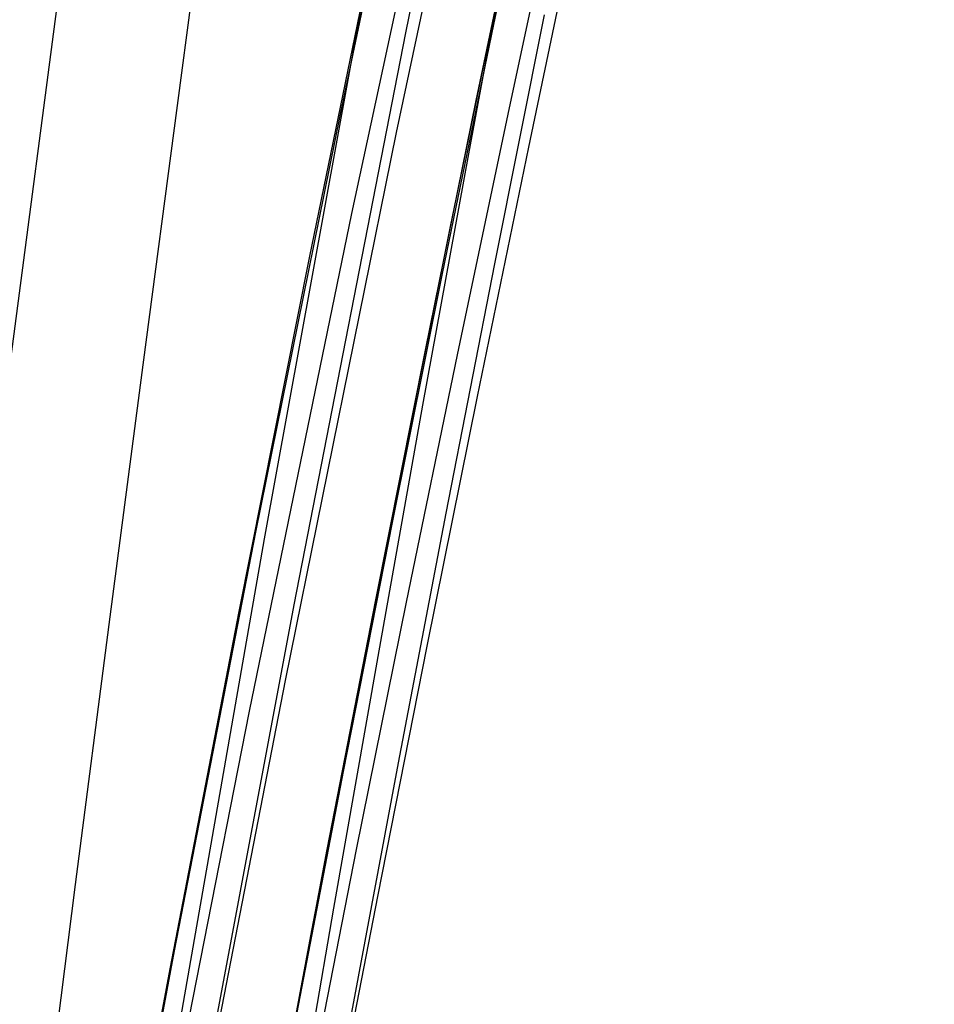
# Model space of a CAD drawing. Header units: metres. Extents: x 209747 to 209830, y 1182430 to 1182564.
# Tile 1042 of 1056: x 209752.954 to 209753.3, y 1182491.548 to 1182491.92. Entities that reach past the tile are written whole.
import ezdxf

# ---------------------------------------------------------------- set-up
doc = ezdxf.new("R2010")
doc.units = ezdxf.units.M
doc.header["$MEASUREMENT"] = 0
doc.linetypes.add('DGN Style 2', pattern=[15.036391, 9.021834, -6.014556])
doc.layers.get('0').update_dxf_attribs({"color": 254})

# ---------------------------------------------------------------- blocks, each defined once
blk = doc.blocks.new('*U2')
at = {"color": 40, "linetype": 'Continuous'}
for p, q in [((2.2376, -7.13085), (2.21941, -7.21929)), ((2.21941, -7.21929), (2.20156, -7.30788)), ((2.20156, -7.30788), (2.18412, -7.39652)), ((2.18412, -7.39652), (2.16703, -7.48535)), ((2.16703, -7.48535), (2.15027, -7.57438))]:
    blk.add_line(p, q, dxfattribs=at)
blk = doc.blocks.new('*U3')
at = {"color": 40, "linetype": 'Continuous'}
for p, q in [((2.2487, -7.07746), (2.22909, -7.17167)), ((2.22909, -7.17167), (2.2099, -7.26593)), ((2.2099, -7.26593), (2.19114, -7.36032)), ((2.19114, -7.36032), (2.17284, -7.45469)), ((2.17284, -7.45469), (2.15491, -7.5493))]:
    blk.add_line(p, q, dxfattribs=at)
blk = doc.blocks.new('*U4')
at = {"color": 40, "linetype": 'Continuous'}
for p, q in [((2.25559, -7.04898), (2.23578, -7.14291)), ((2.23578, -7.14291), (2.2164, -7.23695)), ((2.2164, -7.23695), (2.19746, -7.33107)), ((2.19746, -7.33107), (2.17895, -7.42527)), ((2.17895, -7.42527), (2.16086, -7.51956))]:
    blk.add_line(p, q, dxfattribs=at)
blk = doc.blocks.new('*U5')
at = {"color": 40, "linetype": 'Continuous'}
for p, q in [((2.2617, -7.08119), (2.24162, -7.17443)), ((2.24162, -7.17443), (2.22197, -7.26774)), ((2.22197, -7.26774), (2.20273, -7.36121)), ((2.20273, -7.36121), (2.18391, -7.45474)), ((2.18391, -7.45474), (2.1655, -7.54843))]:
    blk.add_line(p, q, dxfattribs=at)
blk = doc.blocks.new('*U6')
at = {"color": 40, "linetype": 'Continuous'}
for p, q in [((2.26871, -7.09499), (2.24894, -7.18919)), ((2.24894, -7.18919), (2.22956, -7.2835)), ((2.22956, -7.2835), (2.21054, -7.37792)), ((2.21054, -7.37792), (2.19189, -7.47242)), ((2.19189, -7.47242), (2.17361, -7.56705))]:
    blk.add_line(p, q, dxfattribs=at)
blk = doc.blocks.new('*U7')
at = {"color": 40, "linetype": 'Continuous'}
for p, q in [((2.25487, -7.13921), (2.23616, -7.23337)), ((2.23616, -7.23337), (2.21778, -7.32763)), ((2.21778, -7.32763), (2.19975, -7.42192)), ((2.19975, -7.42192), (2.18204, -7.51632))]:
    blk.add_line(p, q, dxfattribs=at)
blk = doc.blocks.new('*U8')
at = {"color": 40, "linetype": 'Continuous'}
for p, q in [((2.24381, -7.09697), (2.22627, -7.19177)), ((2.22627, -7.19177), (2.20899, -7.28677)), ((2.20899, -7.28677), (2.19202, -7.38172)), ((2.19202, -7.38172), (2.1753, -7.47686)), ((2.1753, -7.47686), (2.15889, -7.57195))]:
    blk.add_line(p, q, dxfattribs=at)
blk = doc.blocks.new('*U9')
at = {"color": 40, "linetype": 'Continuous'}
for p, q in [((2.12938, -7.07546), (2.11619, -7.17345)), ((2.11619, -7.17345), (2.10319, -7.27149)), ((2.10319, -7.27149), (2.09035, -7.36971)), ((2.09035, -7.36971), (2.07769, -7.46794)), ((2.07769, -7.46794), (2.0652, -7.56636))]:
    blk.add_line(p, q, dxfattribs=at)
blk = doc.blocks.new('ATTEMP')
at = {"color": 5, "linetype": 'Continuous', "flags": 128}
for points in [[(-8.67695, -9.54111), (-8.65491, -9.30013), (-8.63185, -9.05927), (-8.60776, -8.81854), (-8.58263, -8.57794), (-8.55644, -8.33746), (-8.52918, -8.09711), (-8.50084, -7.85689), (-8.47142, -7.6168), (-8.4409, -7.37684), (-8.40927, -7.137), (-8.37653, -6.89729), (-8.34268, -6.65772), (-8.3077, -6.41827), (-8.27159, -6.17895)], [(-8.62947, -9.37158), (-8.60217, -9.14457), (-8.57346, -8.91779), (-8.54331, -8.69125), (-8.51169, -8.46495), (-8.47858, -8.23889), (-8.44396, -8.01308), (-8.40779, -7.78754), (-8.37006, -7.56225), (-8.33075, -7.33723), (-8.28984, -7.11249), (-8.2473, -6.88802), (-8.20312, -6.66384), (-8.15729, -6.43995), (-8.10978, -6.21635)], [(-8.65161, -9.54084), (-8.62537, -9.32173), (-8.59767, -9.10287), (-8.56848, -8.88427), (-8.53777, -8.66594), (-8.5055, -8.44789), (-8.47163, -8.23013), (-8.43613, -8.01267), (-8.39898, -7.79552), (-8.36015, -7.57869), (-8.3196, -7.36219), (-8.27731, -7.14602), (-8.23325, -6.93021), (-8.1874, -6.71474), (-8.13974, -6.49965), (-8.09023, -6.28492)], [(-8.65031, -9.48086), (-8.62459, -9.27055), (-8.59742, -9.06048), (-8.56875, -8.85068), (-8.53854, -8.64116), (-8.50676, -8.43193), (-8.47336, -8.22302), (-8.43831, -8.01443), (-8.40157, -7.8062), (-8.3631, -7.59831), (-8.32287, -7.39081), (-8.28085, -7.18369), (-8.237, -6.97696), (-8.19129, -6.77066), (-8.14369, -6.56478), (-8.09418, -6.35933)], [(-8.66063, -9.49194), (-8.63803, -9.30099), (-8.6142, -9.11015), (-8.58907, -8.91944), (-8.56261, -8.72889), (-8.53478, -8.53854), (-8.50553, -8.34843), (-8.47481, -8.15857), (-8.44258, -7.96901), (-8.4088, -7.77977), (-8.37343, -7.59088), (-8.33641, -7.40237), (-8.29773, -7.21427), (-8.25732, -7.0266), (-8.21515, -6.83939), (-8.17118, -6.65266), (-8.12537, -6.46644), (-8.07768, -6.28075)], [(-8.6497, -9.37959), (-8.63125, -9.22456), (-8.61193, -9.06888), (-8.5917, -8.91264), (-8.57055, -8.75592), (-8.54845, -8.59879), (-8.52537, -8.44133), (-8.50128, -8.2836), (-8.47616, -8.12566), (-8.44998, -7.96757), (-8.42271, -7.80939), (-8.39432, -7.65117), (-8.36477, -7.49296), (-8.33404, -7.33482), (-8.3021, -7.17681), (-8.26891, -7.01896), (-8.23444, -6.86132), (-8.19867, -6.70396), (-8.16154, -6.5469), (-8.12304, -6.39021)], [(-8.64974, -9.37996), (-8.63157, -9.2272), (-8.6128, -9.07579), (-8.59343, -8.92574), (-8.57346, -8.77704), (-8.55288, -8.6297), (-8.5317, -8.48372), (-8.50991, -8.33909), (-8.48751, -8.19582), (-8.4645, -8.05391), (-8.44089, -7.91336), (-8.41667, -7.77416), (-8.39184, -7.63633), (-8.36642, -7.49986), (-8.34039, -7.36476), (-8.31377, -7.23102), (-8.28655, -7.09864), (-8.25874, -6.96763), (-8.23035, -6.83799), (-8.20137, -6.70971), (-8.17181, -6.5828), (-8.14168, -6.45726), (-8.11077, -6.33225)], [(-8.64974, -9.37996), (-8.63157, -9.2272), (-8.6128, -9.07579), (-8.59343, -8.92574), (-8.57346, -8.77704), (-8.55288, -8.6297), (-8.5317, -8.48372), (-8.50991, -8.33909), (-8.48751, -8.19582), (-8.4645, -8.05391), (-8.44089, -7.91336), (-8.41667, -7.77416), (-8.39184, -7.63633), (-8.36642, -7.49986), (-8.34039, -7.36476), (-8.31377, -7.23102), (-8.28655, -7.09864), (-8.25874, -6.96763), (-8.23035, -6.83799), (-8.20137, -6.70971), (-8.17181, -6.5828), (-8.14168, -6.45726), (-8.11098, -6.33309)]]:
    blk.add_lwpolyline(points, dxfattribs=at)
at = {"color": 3, "linetype": 'Continuous'}
for name in ['*U9', '*U8', '*U7', '*U6', '*U3', '*U4', '*U5', '*U2']:
    blk.add_blockref(name, (-10.48, 0), dxfattribs=at)

msp = doc.modelspace()

# ---------------------------------------------------------------- block references
at = {"color": 1, "linetype": 'DGN Style 2'}
msp.add_blockref('ATTEMP', (209761.37756, 1182499.06107), dxfattribs=at)

doc.saveas('drawing.dxf')
